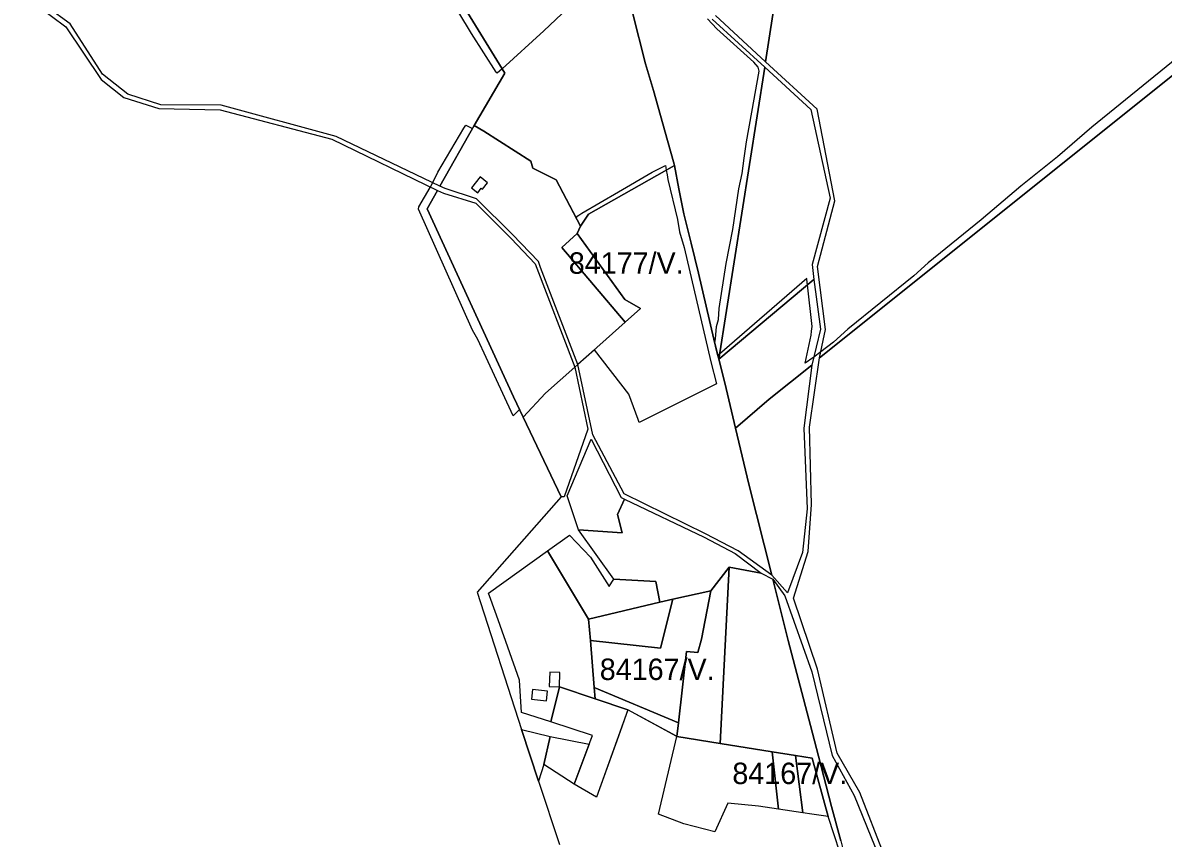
# Model space of a CAD drawing. Extents: x -477304 to -465429, y -1159113 to -1149210.
# Drawn here: x -470954 to -470157, y -1158279 to -1157709 of the extents above; entities that cross this region are included whole.
import ezdxf

# ---------------------------------------------------------------- set-up
doc = ezdxf.new("R2010")
doc.units = 0
for name, color, linetype in [('BPEJ_s', 7, 'Continuous'), ('orna_s', 7, 'Continuous'), ('PUPFL_s', 7, 'Continuous'), ('trav_porost_s', 7, 'Continuous')]:
    doc.layers.add(name, color=color, linetype=linetype)

msp = doc.modelspace()

# ---------------------------------------------------------------- linework, layer by layer
at = {"layer": 'BPEJ_s'}
for points in [[(-470565.11, -1157690.28), (-470590.21, -1157714.31), (-470619.3, -1157740.79), (-470622.86, -1157744.04), (-470623.39, -1157743.23), (-470640.82, -1157716.22), (-470693.14, -1157629.02)], [(-470565.11, -1157690.28), (-470590.21, -1157714.31), (-470619.3, -1157740.79), (-470622.86, -1157744.04), (-470623.39, -1157743.23), (-470640.82, -1157716.22), (-470693.14, -1157629.02)], [(-470256.73, -1157822.99), (-470284.38, -1157846.59), (-470321.38, -1157876.58), (-470331.59, -1157885.73), (-470377.74, -1157922.95), (-470387.74, -1157932.09), (-470396.53, -1157938.81), (-470401.53, -1157942.63), (-470402.2, -1157943.15), (-470407.45, -1157946.66), (-470403.26, -1157927.2), (-470402.97, -1157924.42), (-470402.63, -1157921.24), (-470405.89, -1157891.89), (-470406.03, -1157890.62), (-470406.36, -1157887.63), (-470467.28, -1157940.48), (-470468.45, -1157941.5), (-470469.82, -1157935.97), (-470470.74, -1157932.27), (-470470.26, -1157929.75), (-470469.41, -1157921.24), (-470468.13, -1157916.14), (-470467.7, -1157908.48), (-470462.6, -1157877.01), (-470458.14, -1157853.19), (-470453.88, -1157824.9), (-470451.54, -1157814.05), (-470450.11, -1157803.42), (-470448.57, -1157791.94), (-470444.79, -1157771.09), (-470439.63, -1157742.6), (-470440.27, -1157739.62), (-470443.46, -1157736.21), (-470469.19, -1157712.82), (-470475.79, -1157706.01)], [(-470131.67, -1157720.26), (-470206.96, -1157781.73), (-470231, -1157802.36), (-470256.73, -1157822.99), (-470284.38, -1157846.59), (-470321.38, -1157876.58), (-470331.59, -1157885.73), (-470377.74, -1157922.95), (-470387.74, -1157932.09), (-470396.53, -1157938.81), (-470401.53, -1157942.63), (-470402.2, -1157943.15), (-470407.45, -1157946.66), (-470403.26, -1157927.2), (-470402.97, -1157924.42), (-470402.63, -1157921.24), (-470405.89, -1157891.89), (-470406.03, -1157890.62), (-470406.36, -1157887.63), (-470467.28, -1157940.48), (-470468.45, -1157941.5), (-470469.82, -1157935.97), (-470470.74, -1157932.27), (-470470.26, -1157929.75), (-470469.41, -1157921.24), (-470468.13, -1157916.14), (-470467.7, -1157908.48), (-470462.6, -1157877.01), (-470458.14, -1157853.19), (-470453.88, -1157824.9), (-470451.54, -1157814.05), (-470450.11, -1157803.42), (-470448.57, -1157791.94), (-470444.79, -1157771.09), (-470439.63, -1157742.6), (-470440.27, -1157739.62), (-470443.46, -1157736.21), (-470469.19, -1157712.82), (-470475.79, -1157706.01)], [(-470131.67, -1157720.26), (-470206.96, -1157781.73), (-470231, -1157802.36), (-470256.73, -1157822.99)], [(-470636.36, -1157930.18), (-470639.98, -1157923.58), (-470677.83, -1157839.15), (-470677.62, -1157837.45), (-470669.54, -1157823.84), (-470669.37, -1157823.51), (-470667.85, -1157820.46), (-470664.22, -1157813.2), (-470646.05, -1157782.36), (-470644.79, -1157780.22), (-470640.06, -1157782.56), (-470638.9, -1157780.51), (-470632.15, -1157784.5), (-470599.24, -1157805.5), (-470597.89, -1157810.47), (-470581.48, -1157818.55), (-470567.55, -1157845.03), (-470566.39, -1157843.83), (-470563.62, -1157841.92), (-470537.98, -1157826.93), (-470514.5, -1157813.2), (-470505.19, -1157808.43), (-470504.95, -1157809.8), (-470504.61, -1157811.73), (-470504.03, -1157814.98), (-470503.43, -1157818.31), (-470496.63, -1157846.38), (-470495.35, -1157854.89), (-470492.16, -1157865.95), (-470473.35, -1157945.75), (-470469.38, -1157961.32), (-470523.5, -1157988.27), (-470524.28, -1157986.11), (-470530.66, -1157968.46), (-470554.77, -1157937.36), (-470566.33, -1157947.76), (-470568.53, -1157949.65), (-470589.04, -1157967.75), (-470604.59, -1157984.62), (-470607.14, -1157979.28), (-470611.55, -1157983.59), (-470630.53, -1157942.73), (-470636.36, -1157930.18)], [(-470497.33, -1158207.7), (-470531.42, -1158189.17), (-470538.05, -1158207.71), (-470553.27, -1158250.3), (-470568.87, -1158241.28), (-470558.41, -1158213.21), (-470556.36, -1158207.71), (-470556.17, -1158207.2), (-470585.37, -1158197.74), (-470605.74, -1158191.15), (-470607.18, -1158168.6), (-470622.14, -1158126.25), (-470627.18, -1158112.02), (-470628.76, -1158107.54), (-470587.73, -1158078.09), (-470572.34, -1158067.03), (-470557.48, -1158082.58), (-470544.51, -1158102.98), (-470542.65, -1158099.89), (-470541.3, -1158097.9), (-470511.9, -1158099.54), (-470509.05, -1158113.95), (-470500.04, -1158111.92), (-470473.38, -1158105.91), (-470479.93, -1158139.75), (-470482.6, -1158149.09), (-470490.44, -1158148.42), (-470496.07, -1158198.34), (-470497.13, -1158207.71), (-470497.14, -1158207.81), (-470466.8, -1158212.72), (-470430.5, -1158218.59), (-470414.2, -1158221.23), (-470409.12, -1158261.24), (-470426.15, -1158258.76), (-470440.19, -1158256.72), (-470461.59, -1158254.61), (-470470.73, -1158274.59), (-470492.21, -1158269.04), (-470510.1, -1158262.32), (-470497.14, -1158207.81), (-470497.33, -1158207.7)]]:
    msp.add_lwpolyline(points, dxfattribs=at)
for points in [[(-470644.79, -1157780.22), (-470640.06, -1157782.56), (-470638.9, -1157780.51), (-470632.15, -1157784.5), (-470599.24, -1157805.5), (-470597.89, -1157810.47), (-470581.48, -1157818.55), (-470567.55, -1157845.03), (-470566.39, -1157843.83), (-470563.62, -1157841.92), (-470537.98, -1157826.93), (-470514.5, -1157813.2), (-470505.19, -1157808.43), (-470504.95, -1157809.8), (-470504.61, -1157811.73), (-470504.03, -1157814.98), (-470503.43, -1157818.31), (-470496.63, -1157846.38), (-470495.35, -1157854.89), (-470492.16, -1157865.95), (-470473.35, -1157945.75), (-470469.38, -1157961.32), (-470523.5, -1157988.27), (-470524.28, -1157986.11), (-470530.66, -1157968.46), (-470554.77, -1157937.36), (-470566.33, -1157947.76), (-470568.53, -1157949.65), (-470589.04, -1157967.75), (-470604.59, -1157984.62), (-470607.14, -1157979.28), (-470611.55, -1157983.59), (-470630.53, -1157942.73), (-470636.36, -1157930.18), (-470639.98, -1157923.58), (-470677.83, -1157839.15), (-470677.62, -1157837.45), (-470669.54, -1157823.84), (-470669.37, -1157823.51), (-470667.85, -1157820.46), (-470664.22, -1157813.2), (-470646.05, -1157782.36)], [(-470497.14, -1158207.81), (-470497.33, -1158207.7), (-470531.42, -1158189.17), (-470538.05, -1158207.71), (-470553.27, -1158250.3), (-470568.87, -1158241.28), (-470558.41, -1158213.21), (-470556.36, -1158207.71), (-470556.17, -1158207.2), (-470585.37, -1158197.74), (-470605.74, -1158191.15), (-470607.18, -1158168.6), (-470622.14, -1158126.25), (-470627.18, -1158112.02), (-470628.76, -1158107.54), (-470587.73, -1158078.09), (-470572.34, -1158067.03), (-470557.48, -1158082.58), (-470544.51, -1158102.98), (-470542.65, -1158099.89), (-470541.3, -1158097.9), (-470511.9, -1158099.54), (-470509.05, -1158113.95), (-470500.04, -1158111.92), (-470473.38, -1158105.91), (-470479.93, -1158139.75), (-470482.6, -1158149.09), (-470490.44, -1158148.42), (-470496.07, -1158198.34), (-470497.13, -1158207.71)], [(-470497.14, -1158207.81), (-470466.8, -1158212.72), (-470430.5, -1158218.59), (-470414.2, -1158221.23), (-470409.12, -1158261.24), (-470426.15, -1158258.76), (-470440.19, -1158256.72), (-470461.59, -1158254.61), (-470470.73, -1158274.59), (-470492.21, -1158269.04), (-470510.1, -1158262.32)]]:
    msp.add_lwpolyline(points, close=True, dxfattribs=at)
at = {"layer": 'orna_s'}
for points in [[(-470509.05, -1158113.95), (-470558.9, -1158125.88), (-470587.73, -1158078.09), (-470572.34, -1158067.03), (-470557.48, -1158082.58), (-470544.51, -1158102.98), (-470542.65, -1158099.89), (-470541.3, -1158097.9), (-470511.9, -1158099.54)], [(-470557.64, -1158140.88), (-470508.56, -1158146.21), (-470500.04, -1158111.92), (-470473.38, -1158105.91), (-470479.93, -1158139.75), (-470482.6, -1158149.09), (-470490.44, -1158148.42), (-470496.07, -1158198.34), (-470554.88, -1158173.61)], [(-470554.21, -1158181.59), (-470554.88, -1158173.61), (-470496.07, -1158198.34), (-470497.14, -1158207.81), (-470531.42, -1158189.17)], [(-470510.1, -1158262.32), (-470497.14, -1158207.81), (-470466.8, -1158212.72), (-470430.5, -1158218.59), (-470426.15, -1158258.76), (-470440.19, -1158256.72), (-470461.59, -1158254.61), (-470470.73, -1158274.59), (-470492.21, -1158269.04)]]:
    msp.add_lwpolyline(points, close=True, dxfattribs=at)
at = {"layer": 'PUPFL_s'}
for points in [[(-469953.75, -1157587.77), (-470397.36, -1157942.93), (-470393.35, -1157923.11), (-470398.91, -1157879.13), (-470386.81, -1157833.34), (-470399.11, -1157769.22), (-470435.1, -1157735.94), (-470422.41, -1157653.03), (-470289.38, -1157678.71), (-470130.85, -1157512.25), (-470093.8, -1157540.55), (-470069.07, -1157561.73), (-470055.43, -1157577.66), (-470017.66, -1157584.37), (-469968.17, -1157586.89)], [(-470467.83, -1157943.98), (-470435.69, -1157739.82), (-470403.45, -1157769.42), (-470390.11, -1157831.46), (-470402.54, -1157877.77), (-470401.5, -1157888.2)], [(-470558.95, -1157842.52), (-470498.93, -1157808.51), (-470495.9, -1157824.87), (-470492.21, -1157842.38), (-470487.17, -1157862.84), (-470481.98, -1157883.89), (-470471.3, -1157930.03), (-470468.21, -1157942.45), (-470467.87, -1157943.81), (-470467.83, -1157943.98), (-470463.7, -1157960.6), (-470456.14, -1157992.28), (-470446.8, -1158031.45), (-470430.79, -1158095.07), (-470454.41, -1158078.12), (-470477.12, -1158066.13), (-470533.93, -1158038.27), (-470556.03, -1157996.81), (-470566.33, -1157947.76), (-470533.32, -1157918.07), (-470522.57, -1157908.58), (-470533.57, -1157902.29), (-470566.95, -1157856.19), (-470564.43, -1157850.96)], [(-470577.59, -1157865.93), (-470566.95, -1157856.19), (-470533.57, -1157902.29), (-470522.57, -1157908.58), (-470533.32, -1157918.07)], [(-470396.71, -1157922.98), (-470402.86, -1157948.08), (-470432.58, -1157971.85), (-470456.14, -1157992.28), (-470463.7, -1157960.6), (-470467.83, -1157943.98), (-470401.5, -1157888.2)], [(-470577.98, -1158040.28), (-470604.59, -1157984.62), (-470589.04, -1157967.75), (-470568.53, -1157949.65), (-470559.37, -1157993.05), (-470576, -1158040.32)], [(-470456.14, -1157992.28), (-470432.58, -1157971.85), (-470402.86, -1157948.08), (-470408.4, -1157992.22), (-470406.13, -1158048.66), (-470409.37, -1158079.1), (-470419.92, -1158107.4), (-470430.79, -1158095.07), (-470446.8, -1158031.45)], [(-470536.21, -1158040.71), (-470533.83, -1158041.85), (-470538.74, -1158052.72), (-470535.43, -1158065.38), (-470565.98, -1158063.29), (-470573.91, -1158039.67), (-470557.14, -1157999.83)], [(-470535.43, -1158065.38), (-470538.74, -1158052.72), (-470533.83, -1158041.85), (-470478.08, -1158068.47), (-470456.46, -1158079.91), (-470438.26, -1158093.62), (-470460.61, -1158089.39), (-470473.38, -1158105.91), (-470500.04, -1158111.92), (-470509.05, -1158113.95), (-470511.9, -1158099.54), (-470541.3, -1158097.9), (-470565.98, -1158063.29)], [(-470496.07, -1158198.34), (-470490.44, -1158148.42), (-470482.6, -1158149.09), (-470479.93, -1158139.75), (-470473.38, -1158105.91), (-470460.61, -1158089.39), (-470466.8, -1158212.72), (-470497.14, -1158207.81)], [(-470414.2, -1158221.23), (-470430.5, -1158218.59), (-470466.8, -1158212.72), (-470460.61, -1158089.39), (-470438.26, -1158093.62), (-470430.06, -1158097.97), (-470419.29, -1158140.76), (-470403.7, -1158200.12), (-470398.18, -1158221.77), (-470389.18, -1158256.77), (-470382.52, -1158280.8), (-470377.36, -1158301.37), (-470379.16, -1158301.69), (-470391.35, -1158263.82), (-470402.58, -1158223.11)], [(-470593.85, -1158239.19), (-470605.84, -1158202.98), (-470585.68, -1158207.92), (-470590.11, -1158227.54)], [(-470558.41, -1158213.21), (-470568.87, -1158241.28), (-470590.11, -1158227.54), (-470585.68, -1158207.92)], [(-470402.72, -1158262.17), (-470409.12, -1158261.24), (-470414.2, -1158221.23), (-470402.58, -1158223.11), (-470391.35, -1158263.82)]]:
    msp.add_lwpolyline(points, close=True, dxfattribs=at)
for points in [[(-470733.12, -1157555.79), (-470617.41, -1157743.87), (-470638.9, -1157780.51), (-470662.85, -1157822.85), (-470735.39, -1157788.14), (-470815.7, -1157766.33), (-470857.89, -1157765.99), (-470881.12, -1157758.63), (-470898.75, -1157744.52), (-470921.41, -1157709.53), (-470953.47, -1157685.89)], [(-470528.24, -1157701.39), (-470519.18, -1157737.38), (-470513.62, -1157756), (-470503.67, -1157791.09), (-470499.11, -1157807.54), (-470498.93, -1157808.51), (-470558.95, -1157842.52), (-470564.43, -1157850.96), (-470581.48, -1157818.55), (-470597.89, -1157810.47), (-470599.24, -1157805.5), (-470632.15, -1157784.5), (-470638.9, -1157780.51), (-470617.41, -1157743.87), (-470733.12, -1157555.79)], [(-470078.41, -1158820.73), (-470257.15, -1158848.93), (-470272.61, -1158754.31), (-470276.33, -1158733.34), (-470280.8, -1158710.29), (-470284.69, -1158701.09), (-470290.32, -1158667.6), (-470297.12, -1158595.39), (-470303.98, -1158531.66), (-470313.56, -1158465.47), (-470315.31, -1158415.08), (-470321.2, -1158362.1), (-470352.34, -1158290.86), (-470369.23, -1158247.07), (-470385.09, -1158219.48), (-470398.95, -1158160.87), (-470415.65, -1158111.06), (-470405.49, -1158078.61), (-470403.09, -1158045.71), (-470404.35, -1157991.63), (-470397.36, -1157942.93), (-469953.75, -1157587.77)], [(-470422.41, -1157653.03), (-470435.1, -1157735.94), (-470470.19, -1157703.49)], [(-470954.43, -1157688.91), (-470924.46, -1157711.56), (-470899.71, -1157748.42), (-470883.78, -1157760.98), (-470859.25, -1157768.72), (-470816.34, -1157769.64), (-470738.38, -1157790.19), (-470664.43, -1157825.9), (-470671.83, -1157838.77), (-470611.42, -1157970.34), (-470604.59, -1157984.62), (-470577.98, -1158040.28), (-470636.67, -1158106.87), (-470605.84, -1158202.98), (-470593.85, -1158239.19), (-470579.16, -1158283.52)], [(-470472.59, -1157706.14), (-470435.69, -1157739.82), (-470467.83, -1157943.98), (-470467.87, -1157943.81), (-470468.21, -1157942.45), (-470471.3, -1157930.03), (-470481.98, -1157883.89), (-470487.17, -1157862.84), (-470492.21, -1157842.38), (-470495.9, -1157824.87), (-470498.93, -1157808.51), (-470499.11, -1157807.54), (-470503.67, -1157791.09), (-470513.62, -1157756), (-470519.18, -1157737.38), (-470528.24, -1157701.39)], [(-470382.52, -1158280.8), (-470389.18, -1158256.77), (-470398.18, -1158221.77), (-470403.7, -1158200.12), (-470419.29, -1158140.76), (-470430.06, -1158097.97), (-470421.8, -1158109.41), (-470402.83, -1158162.65), (-470388.59, -1158221.26), (-470373.12, -1158249.08), (-470349.94, -1158306.53)]]:
    msp.add_lwpolyline(points, dxfattribs=at)
at = {"layer": 'trav_porost_s'}
for points in [[(-470593.99, -1157875.72), (-470612.13, -1157856.82), (-470637.2, -1157831.92), (-470659.06, -1157824.68), (-470662.85, -1157822.85), (-470638.9, -1157780.51), (-470632.15, -1157784.5), (-470599.24, -1157805.5), (-470597.89, -1157810.47), (-470581.48, -1157818.55), (-470564.43, -1157850.96), (-470566.95, -1157856.19), (-470577.59, -1157865.93), (-470533.32, -1157918.07), (-470566.33, -1157947.76), (-470592.43, -1157879.79)], [(-470640.74, -1157824.23), (-470636.42, -1157827.58), (-470633.91, -1157824.34), (-470632.96, -1157825.08), (-470629.46, -1157820.56), (-470634.74, -1157816.47)], [(-470637.64, -1157834.8), (-470613.01, -1157859.63), (-470596.35, -1157877.23), (-470568.53, -1157949.65), (-470589.04, -1157967.75), (-470604.59, -1157984.62), (-470611.42, -1157970.34), (-470671.83, -1157838.77), (-470664.43, -1157825.9), (-470660.38, -1157827.8)], [(-470585.37, -1158197.74), (-470605.74, -1158191.15), (-470607.18, -1158168.6), (-470622.14, -1158126.25), (-470627.18, -1158112.02), (-470628.76, -1158107.54), (-470587.73, -1158078.09), (-470558.9, -1158125.88), (-470557.64, -1158140.88), (-470554.88, -1158173.61), (-470554.21, -1158181.59), (-470579.34, -1158173.23), (-470579.01, -1158163.09), (-470586.08, -1158162.86), (-470586.41, -1158173), (-470579.34, -1158173.23)], [(-470509.05, -1158113.95), (-470500.04, -1158111.92), (-470508.56, -1158146.21), (-470557.64, -1158140.88), (-470558.9, -1158125.88)], [(-470598.86, -1158181.76), (-470588.41, -1158182.91), (-470587.67, -1158176.18), (-470598.12, -1158175.03)], [(-470558.41, -1158213.21), (-470556.17, -1158207.2), (-470585.37, -1158197.74), (-470579.34, -1158173.23), (-470554.21, -1158181.59), (-470531.42, -1158189.17), (-470553.27, -1158250.3), (-470568.87, -1158241.28)], [(-470430.5, -1158218.59), (-470414.2, -1158221.23), (-470409.12, -1158261.24), (-470426.15, -1158258.76)]]:
    msp.add_lwpolyline(points, close=True, dxfattribs=at)

# ---------------------------------------------------------------- texts
at = {"layer": 'BPEJ_s'}
for s, p in [('84177/V.', (-470572.73, -1157884.25)), ('84167/V.', (-470551.07, -1158168.4)), ('84167/V.', (-470458.37, -1158241.2))]:
    msp.add_text(s, height=15, dxfattribs=at).set_placement(p)

doc.saveas('drawing.dxf')
